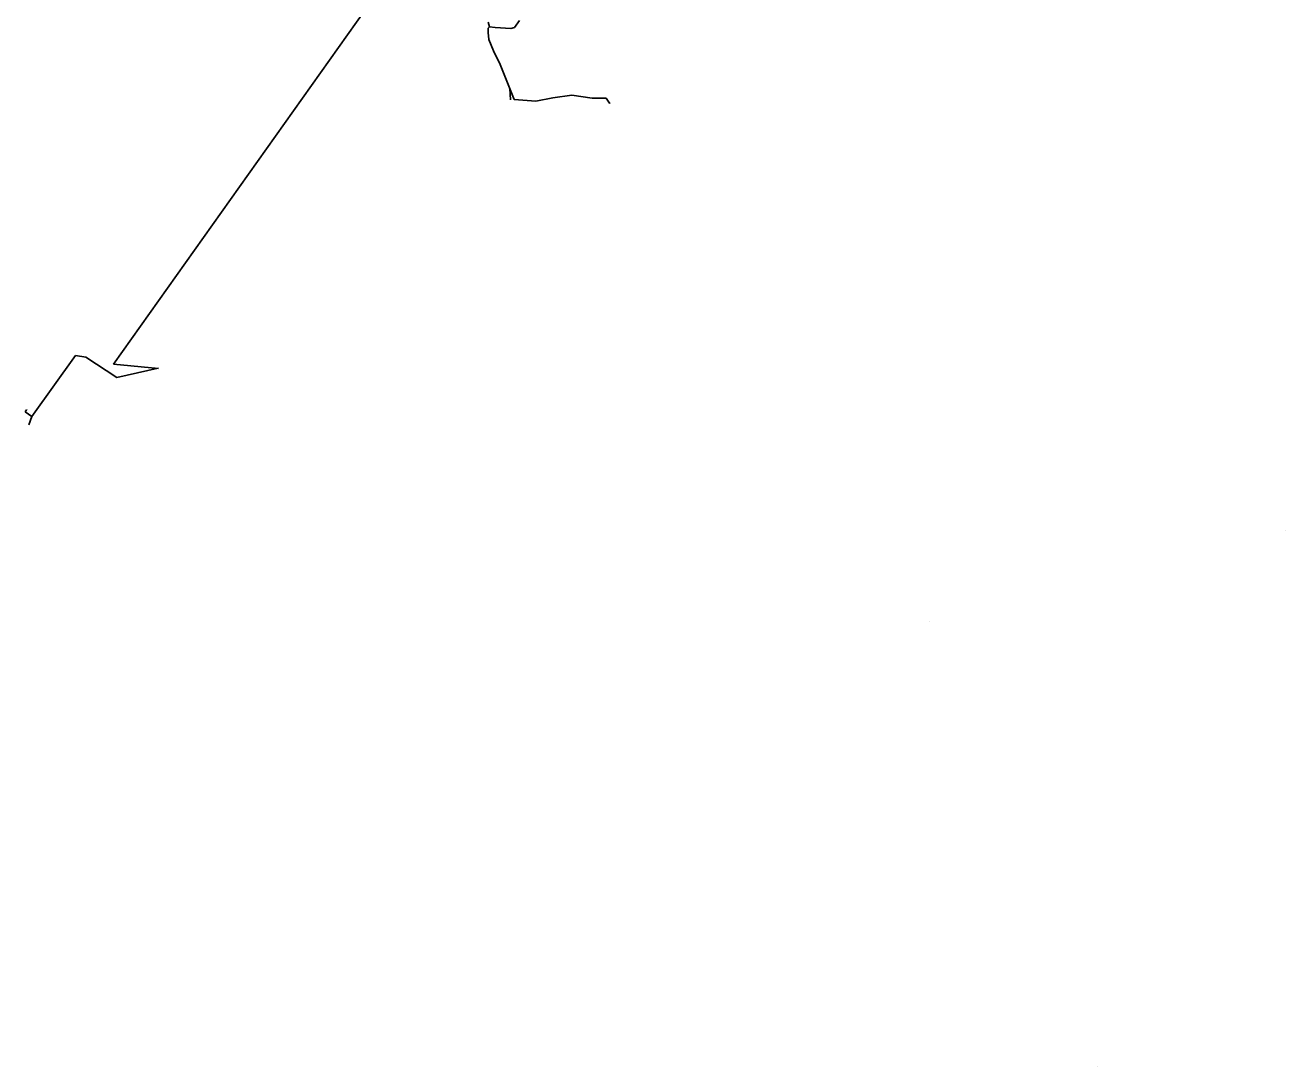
# Model space of a CAD drawing. Extents: x -651943 to -618711, y -1138561 to -1100552.
# Drawn here: x -642458.4 to -642099, y -1115494.9 to -1115197.8 of the extents above; entities that cross this region are included whole.
import ezdxf

# ---------------------------------------------------------------- set-up
doc = ezdxf.new("R2010")
doc.units = 0
for name, color, linetype in [('KT trasa', 7, 'Continuous'), ('SATT el_ rozvody', 7, 'Continuous'), ('SATT stanice', 7, 'Continuous')]:
    doc.layers.add(name, color=color, linetype=linetype)

# ---------------------------------------------------------------- blocks, each defined once
blk = doc.blocks.new('POINT_DISPLAY')
blk.add_line((0, 0), (0, 0))

msp = doc.modelspace()

# ---------------------------------------------------------------- linework, layer by layer
at = {"layer": 'KT trasa'}
for p, q in [((-642354.65, -1115183.85), (-642433.21, -1115294.46)), ((-642326.42, -1115198.63), (-642325.99, -1115198.23)), ((-642326.42, -1115198.63), (-642326.42, -1115199.89)), ((-642325.99, -1115198.23), (-642326.41, -1115196.93)), ((-642324.46, -1115198.47), (-642325.99, -1115198.23)), ((-642319.97, -1115198.73), (-642324.46, -1115198.47)), ((-642318.93, -1115198.47), (-642319.97, -1115198.73)), ((-642317.43, -1115196.42), (-642318.93, -1115198.47)), ((-642326.42, -1115199.89), (-642326.22, -1115201.84)), ((-642326.22, -1115201.84), (-642324.91, -1115205.1)), ((-642324.91, -1115205.1), (-642323.02, -1115209.03)), ((-642318.95, -1115218.98), (-642323.02, -1115209.03)), ((-642320.03, -1115219.11), (-642320.22, -1115215.86)), ((-642312.86, -1115219.46), (-642318.95, -1115218.98)), ((-642318.95, -1115218.98), (-642318.95, -1115218.98)), ((-642307.94, -1115218.56), (-642312.86, -1115219.46)), ((-642302.51, -1115217.75), (-642307.94, -1115218.56)), ((-642296.74, -1115218.57), (-642302.51, -1115217.75)), ((-642292.83, -1115218.57), (-642296.74, -1115218.57)), ((-642292.83, -1115218.57), (-642292.8, -1115218.6)), ((-642291.82, -1115220.04), (-642292.8, -1115218.6)), ((-642291.82, -1115220.04), (-642291.66, -1115220.08)), ((-642433.21, -1115294.46), (-642420.46, -1115295.69))]:
    msp.add_line(p, q, dxfattribs=at)
at = {"layer": 'SATT el_ rozvody'}
for p, q in [((-642444.08, -1115292.06), (-642456.53, -1115309.39)), ((-642441.1, -1115292.49), (-642444.08, -1115292.06)), ((-642432.33, -1115298.34), (-642441.1, -1115292.49)), ((-642420.55, -1115295.62), (-642432.33, -1115298.34)), ((-642458.42, -1115308.09), (-642458.07, -1115307.53)), ((-642458.42, -1115308.09), (-642456.53, -1115309.39)), ((-642458.07, -1115307.53), (-642457.91, -1115307.64)), ((-642457.35, -1115311.81), (-642456.53, -1115309.39))]:
    msp.add_line(p, q, dxfattribs=at)

# ---------------------------------------------------------------- block references
at = {"layer": 'SATT stanice'}
for p in [(-642098.97, -1115341.86), (-642200.67, -1115367.84), (-642152.72, -1115494.94)]:
    msp.add_blockref('POINT_DISPLAY', p, dxfattribs=at)

doc.saveas('drawing.dxf')
